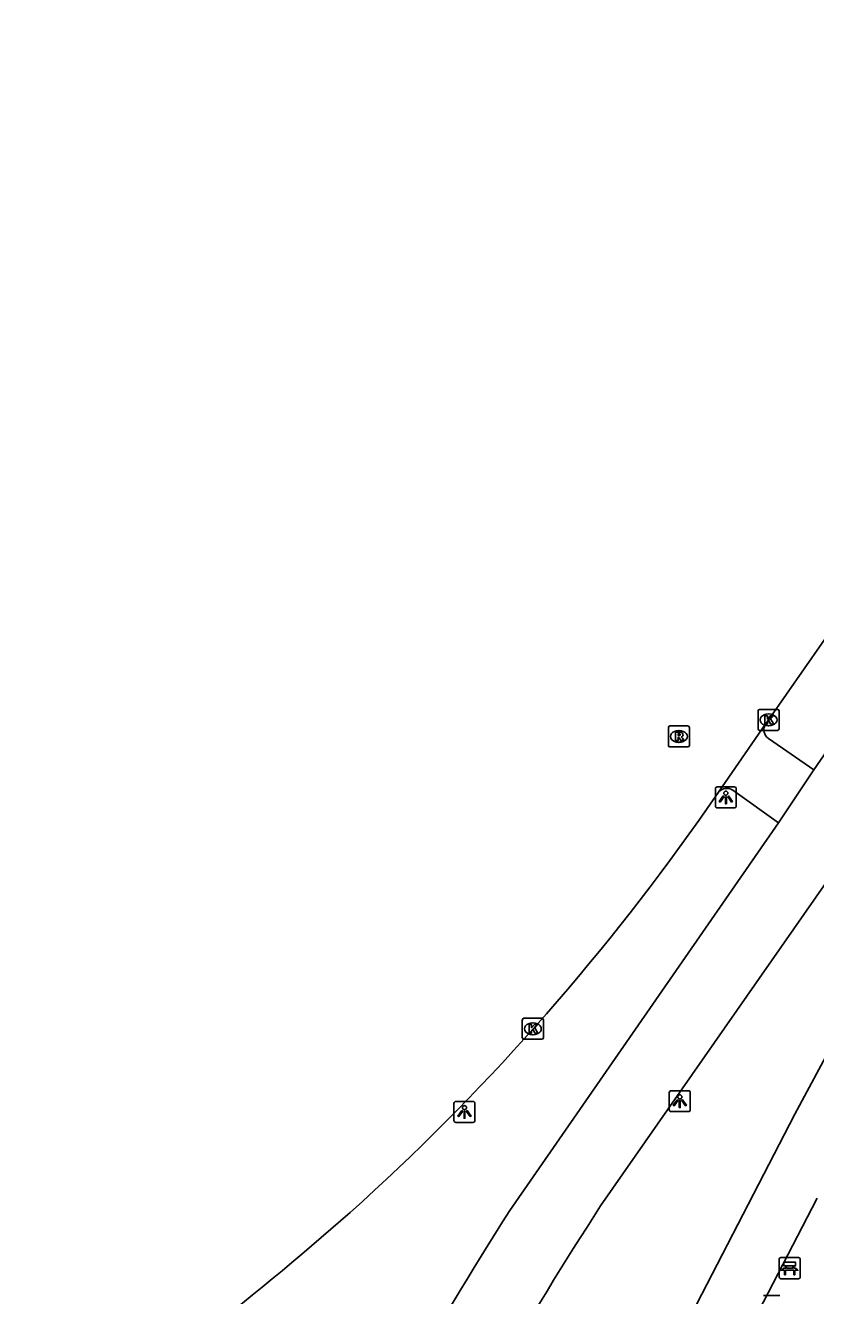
# Model space of a CAD drawing. Extents: x 159822 to 160765, y 380693 to 381634.
# Drawn here: x 160605.7 to 160643.3, y 381556 to 381616.3 of the extents above; entities that cross this region are included whole.
import ezdxf

# ---------------------------------------------------------------- set-up
doc = ezdxf.new("R2010")
doc.units = 0
for name, color, linetype in [('IMGEO_Afvalbak', 7, 'Continuous'), ('IMGEO_Bank', 7, 'Continuous'), ('IMGEO_Fietspad_gesloten', 7, 'Continuous'), ('IMGEO_Kolk', 7, 'Continuous'), ('IMGEO_Lichtpunt', 7, 'Continuous'), ('IMGEO_Rijbaan_lokaal_gesloten', 7, 'Continuous'), ('IMGEO_Rioolput', 7, 'Continuous'), ('IMGEO_Voetpad_gesloten', 7, 'Continuous'), ('IMGEO_Voetpad_open', 7, 'Continuous')]:
    doc.layers.add(name, color=color, linetype=linetype)

msp = doc.modelspace()

# ---------------------------------------------------------------- linework, layer by layer
at = {"layer": 'IMGEO_Afvalbak'}
for p, q in [((160640.801, 381555.954), (160641.591, 381555.954)), ((160641.591, 381555.954), (160640.801, 381555.954))]:
    msp.add_line(p, q, dxfattribs=at)
at = {"layer": 'IMGEO_Bank'}
for p, q in [((160641.555, 381556.833), (160641.555, 381557.674)), ((160641.555, 381557.674), (160641.555, 381556.833)), ((160641.63, 381557.758), (160642.471, 381557.758)), ((160642.471, 381557.758), (160641.63, 381557.758)), ((160642.555, 381557.683), (160642.555, 381556.842)), ((160642.555, 381556.842), (160642.555, 381557.683)), ((160642.252, 381557.156), (160641.859, 381557.156)), ((160641.864, 381557.264), (160641.864, 381557.37)), ((160641.908, 381557.37), (160641.908, 381557.264)), ((160642.196, 381557.376), (160641.914, 381557.376)), ((160641.914, 381557.258), (160642.196, 381557.258)), ((160642.202, 381557.264), (160642.202, 381557.37)), ((160642.246, 381557.37), (160642.246, 381557.264)), ((160642.48, 381556.758), (160641.639, 381556.758)), ((160641.639, 381556.758), (160642.48, 381556.758))]:
    msp.add_line(p, q, dxfattribs=at)
for points in [[(160641.802, 381557.156), (160641.66, 381557.156), (160641.772, 381557.258), (160641.858, 381557.258)], [(160641.858, 381557.376), (160641.772, 381557.376), (160641.772, 381557.537), (160642.335, 381557.537), (160642.335, 381557.376), (160642.252, 381557.376)], [(160641.852, 381557.149), (160641.852, 381556.942), (160641.809, 381556.942), (160641.809, 381557.149)], [(160642.252, 381557.258), (160642.335, 381557.258), (160642.447, 381557.156), (160642.308, 381557.156)], [(160642.302, 381557.149), (160642.302, 381556.942), (160642.258, 381556.942), (160642.258, 381557.149)]]:
    msp.add_lwpolyline(points, dxfattribs=at)
for centre, radius, start, end in [((160641.633, 381557.68), 0.0779, 92.4484, 184.28452), ((160641.633, 381557.68), 0.0779, 92.4484, 184.28452), ((160642.477, 381557.68), 0.0779, 2.4484, 94.28452), ((160642.477, 381557.68), 0.0779, 2.4484, 94.28452), ((160641.802, 381557.149), 0.00671, 2.89567, 87.10433), ((160641.859, 381557.149), 0.00671, 92.89567, 177.10433), ((160641.857, 381557.369), 0.00671, 2.89567, 87.10433), ((160641.857, 381557.265), 0.00671, 272.89567, 357.10433), ((160641.914, 381557.369), 0.00671, 92.89567, 177.10433), ((160641.914, 381557.265), 0.00671, 182.89567, 267.10433), ((160642.196, 381557.369), 0.00671, 2.89567, 87.10433), ((160642.196, 381557.265), 0.00671, 272.89567, 357.10433), ((160642.253, 381557.369), 0.00671, 92.89567, 177.10433), ((160642.253, 381557.265), 0.00671, 182.89567, 267.10433), ((160642.251, 381557.149), 0.00671, 2.89567, 87.10433), ((160642.308, 381557.149), 0.00671, 92.89567, 177.10433), ((160641.633, 381556.836), 0.0779, 182.4484, 274.28452), ((160641.633, 381556.836), 0.0779, 182.4484, 274.28452), ((160642.477, 381556.836), 0.0779, 272.4484, 4.28452), ((160642.477, 381556.836), 0.0779, 272.4484, 4.28452)]:
    msp.add_arc(centre, radius, start, end, dxfattribs=at)
at = {"layer": 'IMGEO_Fietspad_gesloten'}
for points in [[(160667.606, 381616.349), (160643.207, 381580.954)], [(160643.207, 381580.954), (160641.522, 381578.427)], [(160641.522, 381578.427), (160628.741, 381559.994)], [(160633.063, 381560.215), (160644.372, 381576.434)]]:
    msp.add_lwpolyline(points, dxfattribs=at)
for centre, radius, start, end in [((160783.153, 381461.278), 183.27, 147.40892, 153.80289), ((160776.457, 381467.009), 171.024, 146.97624, 153.38228)]:
    msp.add_arc(centre, radius, start, end, dxfattribs=at)
at = {"layer": 'IMGEO_Kolk'}
for p, q in [((160640.55, 381582.902), (160640.55, 381583.754)), ((160640.625, 381583.828), (160641.477, 381583.828)), ((160641.038, 381583.608), (160641.063, 381583.608)), ((160641.551, 381583.754), (160641.551, 381582.902)), ((160641.061, 381583.048), (160641.036, 381583.048)), ((160641.477, 381582.828), (160640.625, 381582.828)), ((160629.338, 381568.213), (160629.338, 381569.065)), ((160629.413, 381569.139), (160630.265, 381569.139)), ((160630.339, 381569.065), (160630.339, 381568.213)), ((160629.826, 381568.919), (160629.851, 381568.919)), ((160630.265, 381568.139), (160629.413, 381568.139)), ((160629.849, 381568.359), (160629.824, 381568.359))]:
    msp.add_line(p, q, dxfattribs=at)
for points in [[(160640.55, 381582.902), (160640.55, 381583.754)], [(160640.625, 381583.828), (160641.477, 381583.828)], [(160641.551, 381583.754), (160641.551, 381582.902)], [(160640.871, 381583.528), (160640.994, 381583.528), (160640.994, 381583.377), (160641.124, 381583.528), (160641.288, 381583.528), (160641.142, 381583.377), (160641.295, 381583.128), (160641.143, 381583.128), (160641.058, 381583.292), (160640.994, 381583.225), (160640.994, 381583.128), (160640.871, 381583.128), (160640.871, 381583.528)], [(160641.477, 381582.828), (160640.625, 381582.828)], [(160629.338, 381568.213), (160629.338, 381569.065)], [(160629.413, 381569.139), (160630.265, 381569.139)], [(160630.339, 381569.065), (160630.339, 381568.213)], [(160629.659, 381568.839), (160629.782, 381568.839), (160629.782, 381568.688), (160629.912, 381568.839), (160630.076, 381568.839), (160629.93, 381568.688), (160630.083, 381568.439), (160629.931, 381568.439), (160629.846, 381568.603), (160629.782, 381568.536), (160629.782, 381568.439), (160629.659, 381568.439), (160629.659, 381568.839)], [(160630.265, 381568.139), (160629.413, 381568.139)]]:
    msp.add_lwpolyline(points, dxfattribs=at)
for centre, start, end in [((160640.627, 381583.752), 91.55205, 178.44795), ((160640.627, 381583.752), 91.55205, 178.44795), ((160641.475, 381583.752), 1.55205, 88.44795), ((160641.475, 381583.752), 1.55205, 88.44795), ((160640.627, 381582.904), 181.55205, 268.44795), ((160640.627, 381582.904), 181.55205, 268.44795), ((160641.475, 381582.904), 271.55205, 358.44795), ((160641.475, 381582.904), 271.55205, 358.44795), ((160629.415, 381569.063), 91.55205, 178.44795), ((160629.415, 381569.063), 91.55205, 178.44795), ((160630.263, 381569.063), 1.55205, 88.44795), ((160630.263, 381569.063), 1.55205, 88.44795), ((160629.415, 381568.215), 181.55205, 268.44795), ((160629.415, 381568.215), 181.55205, 268.44795), ((160630.263, 381568.215), 271.55205, 358.44795), ((160630.263, 381568.215), 271.55205, 358.44795)]:
    msp.add_arc(centre, 0.0765, start, end, dxfattribs=at)
for centre, major_axis, ratio, start_param, end_param in [((160641.037, 381583.328), (-0.387, 0.002), 0.722429, 4.712389, 7.853982), ((160641.062, 381583.328), (-0.39, 0.002), 0.717154, 1.570796, 4.712389), ((160629.825, 381568.639), (-0.387, 0.002), 0.722429, 4.712389, 7.853982), ((160629.85, 381568.639), (-0.39, 0.002), 0.717154, 1.570796, 4.712389)]:
    msp.add_ellipse(centre, major_axis=major_axis, ratio=ratio, start_param=start_param, end_param=end_param, dxfattribs=at)
at = {"layer": 'IMGEO_Lichtpunt'}
for p, q in [((160638.518, 381580.046), (160638.518, 381579.239)), ((160638.518, 381580.046), (160638.518, 381579.239)), ((160639.42, 381580.141), (160638.612, 381580.141)), ((160639.42, 381580.141), (160638.612, 381580.141)), ((160639.514, 381579.239), (160639.514, 381580.046)), ((160639.514, 381579.239), (160639.514, 381580.046)), ((160638.612, 381579.145), (160639.42, 381579.145)), ((160638.612, 381579.145), (160639.42, 381579.145)), ((160636.329, 381565.602), (160636.329, 381564.795)), ((160636.329, 381565.602), (160636.329, 381564.795)), ((160637.231, 381565.697), (160636.423, 381565.697)), ((160637.231, 381565.697), (160636.423, 381565.697)), ((160637.325, 381564.795), (160637.325, 381565.602)), ((160637.325, 381564.795), (160637.325, 381565.602)), ((160626.088, 381565.091), (160626.088, 381564.284)), ((160626.088, 381565.091), (160626.088, 381564.284)), ((160626.99, 381565.186), (160626.182, 381565.186)), ((160626.99, 381565.186), (160626.182, 381565.186)), ((160627.084, 381564.284), (160627.084, 381565.091)), ((160627.084, 381564.284), (160627.084, 381565.091)), ((160636.423, 381564.701), (160637.231, 381564.701)), ((160636.423, 381564.701), (160637.231, 381564.701)), ((160626.182, 381564.19), (160626.99, 381564.19)), ((160626.182, 381564.19), (160626.99, 381564.19))]:
    msp.add_line(p, q, dxfattribs=at)
for points in [[(160638.892, 381579.71), (160638.931, 381579.682), (160638.743, 381579.42), (160638.705, 381579.447), (160638.892, 381579.71)], [(160638.994, 381579.662), (160639.041, 381579.662), (160639.041, 381579.34), (160638.994, 381579.34), (160638.994, 381579.662)], [(160639.104, 381579.682), (160639.142, 381579.709), (160639.329, 381579.447), (160639.29, 381579.419), (160639.104, 381579.682)], [(160636.703, 381565.266), (160636.742, 381565.238), (160636.554, 381564.976), (160636.516, 381565.003), (160636.703, 381565.266)], [(160636.805, 381565.218), (160636.852, 381565.218), (160636.852, 381564.896), (160636.805, 381564.896), (160636.805, 381565.218)], [(160636.915, 381565.238), (160636.953, 381565.265), (160637.14, 381565.003), (160637.101, 381564.975), (160636.915, 381565.238)], [(160626.462, 381564.755), (160626.501, 381564.727), (160626.313, 381564.465), (160626.275, 381564.492), (160626.462, 381564.755)], [(160626.564, 381564.707), (160626.611, 381564.707), (160626.611, 381564.385), (160626.564, 381564.385), (160626.564, 381564.707)], [(160626.674, 381564.727), (160626.712, 381564.754), (160626.899, 381564.492), (160626.86, 381564.464), (160626.674, 381564.727)]]:
    msp.add_lwpolyline(points, dxfattribs=at)
for centre in [(160639.017, 381579.844), (160636.828, 381565.4), (160626.587, 381564.889)]:
    msp.add_circle(centre, 0.0994, dxfattribs=at)
for centre, start, end in [((160638.612, 381580.046), 90, 180), ((160638.612, 381580.046), 90, 180), ((160639.42, 381580.046), 0, 90), ((160639.42, 381580.046), 0, 90), ((160638.612, 381579.239), 180, 270), ((160638.612, 381579.239), 180, 270), ((160639.42, 381579.239), 270, 0), ((160639.42, 381579.239), 270, 360), ((160636.423, 381565.602), 90, 180), ((160636.423, 381565.602), 90, 180), ((160637.231, 381565.602), 0, 90), ((160637.231, 381565.602), 0, 90), ((160626.182, 381565.091), 90, 180), ((160626.182, 381565.091), 90, 180), ((160626.99, 381565.091), 0, 90), ((160626.99, 381565.091), 0, 90), ((160626.182, 381564.284), 180, 270), ((160626.182, 381564.284), 180, 270), ((160626.99, 381564.284), 270, 0), ((160626.99, 381564.284), 270, 360), ((160636.423, 381564.795), 180, 270), ((160636.423, 381564.795), 180, 270), ((160637.231, 381564.795), 270, 0), ((160637.231, 381564.795), 270, 360)]:
    msp.add_arc(centre, 0.0946, start, end, dxfattribs=at)
at = {"layer": 'IMGEO_Rijbaan_lokaal_gesloten'}
for points in [[(160640.887, 381583.105), (160641.054, 381583.351), (160643.585, 381586.952), (160661.798, 381613.098)], [(160638.671, 381579.884), (160640.887, 381583.105)], [(160637.727, 381578.545), (160638.671, 381579.884)]]:
    msp.add_lwpolyline(points, dxfattribs=at)
for centre, radius, start, end in [((160547.313, 381642.279), 110.619, 311.87384, 324.8194), ((160525.052, 381668.921), 145.322, 303.70993, 311.39785)]:
    msp.add_arc(centre, radius, start, end, dxfattribs=at)
at = {"layer": 'IMGEO_Rioolput'}
for p, q in [((160636.285, 381582.114), (160636.285, 381582.966)), ((160636.36, 381583.04), (160637.212, 381583.04)), ((160637.286, 381582.966), (160637.286, 381582.114)), ((160636.773, 381582.82), (160636.798, 381582.82)), ((160637.212, 381582.04), (160636.36, 381582.04)), ((160636.796, 381582.26), (160636.771, 381582.26))]:
    msp.add_line(p, q, dxfattribs=at)
for points in [[(160636.285, 381582.114), (160636.285, 381582.966)], [(160636.36, 381583.04), (160637.212, 381583.04)], [(160637.286, 381582.966), (160637.286, 381582.114)], [(160636.874, 381582.738), (160636.622, 381582.74), (160636.622, 381582.34)], [(160636.622, 381582.34), (160636.746, 381582.34), (160636.746, 381582.502), (160636.757, 381582.502)], [(160636.8, 381582.659), (160636.746, 381582.659), (160636.746, 381582.578)], [(160636.746, 381582.578), (160636.798, 381582.578)], [(160636.804, 381582.473), (160636.875, 381582.34), (160637.015, 381582.34), (160636.95, 381582.466)], [(160637.212, 381582.04), (160636.36, 381582.04)]]:
    msp.add_lwpolyline(points, dxfattribs=at)
for centre, radius, start, end in [((160636.362, 381582.964), 0.0765, 91.55205, 178.44795), ((160636.362, 381582.964), 0.0765, 91.55205, 178.44795), ((160637.21, 381582.964), 0.0765, 1.55205, 88.44795), ((160637.21, 381582.964), 0.0765, 1.55205, 88.44795), ((160636.756, 381582.449), 0.0533, 26.02933, 88.69889), ((160636.782, 381582.767), 0.19, 274.7715, 282.96867), ((160636.806, 381582.563), 0.0964, 77.00612, 93.18647), ((160636.82, 381582.62), 0.0378, 276.66336, 79.67722), ((160636.873, 381582.628), 0.109, 350.36119, 89.41601), ((160636.871, 381582.628), 0.112, 277.58423, 350.98172), ((160636.855, 381582.413), 0.108, 29.51342, 73.79051), ((160636.362, 381582.116), 0.0765, 181.55205, 268.44795), ((160636.362, 381582.116), 0.0765, 181.55205, 268.44795), ((160637.21, 381582.116), 0.0765, 271.55205, 358.44795), ((160637.21, 381582.116), 0.0765, 271.55205, 358.44795)]:
    msp.add_arc(centre, radius, start, end, dxfattribs=at)
for centre, major_axis, ratio, start_param, end_param in [((160636.772, 381582.54), (-0.387, 0.002), 0.722429, 4.712389, 7.853982), ((160636.797, 381582.54), (-0.39, 0.002), 0.717154, 1.570796, 4.712389)]:
    msp.add_ellipse(centre, major_axis=major_axis, ratio=ratio, start_param=start_param, end_param=end_param, dxfattribs=at)
at = {"layer": 'IMGEO_Voetpad_gesloten'}
for points in [[(160647.527, 381574.31), (160642.302, 381564.579), (160628.772, 381538.419), (160625.22, 381530.951), (160623.008, 381525.694)], [(160618.456, 381502.808), (160622.912, 381518.123), (160623.98, 381521.068), (160628.554, 381531.603), (160632.429, 381539.46), (160643.365, 381560.584)]]:
    msp.add_lwpolyline(points, dxfattribs=at)
at = {"layer": 'IMGEO_Voetpad_open'}
for points in [[(160641.038, 381582.442), (160643.207, 381580.954)], [(160641.522, 381578.427), (160639.345, 381579.99)]]:
    msp.add_lwpolyline(points, dxfattribs=at)
for centre, radius, start, end in [((160641.35, 381582.862), 0.523, 152.29488, 233.36594), ((160639.067, 381579.561), 0.511, 57.05816, 140.81725)]:
    msp.add_arc(centre, radius, start, end, dxfattribs=at)

doc.saveas('drawing.dxf')
